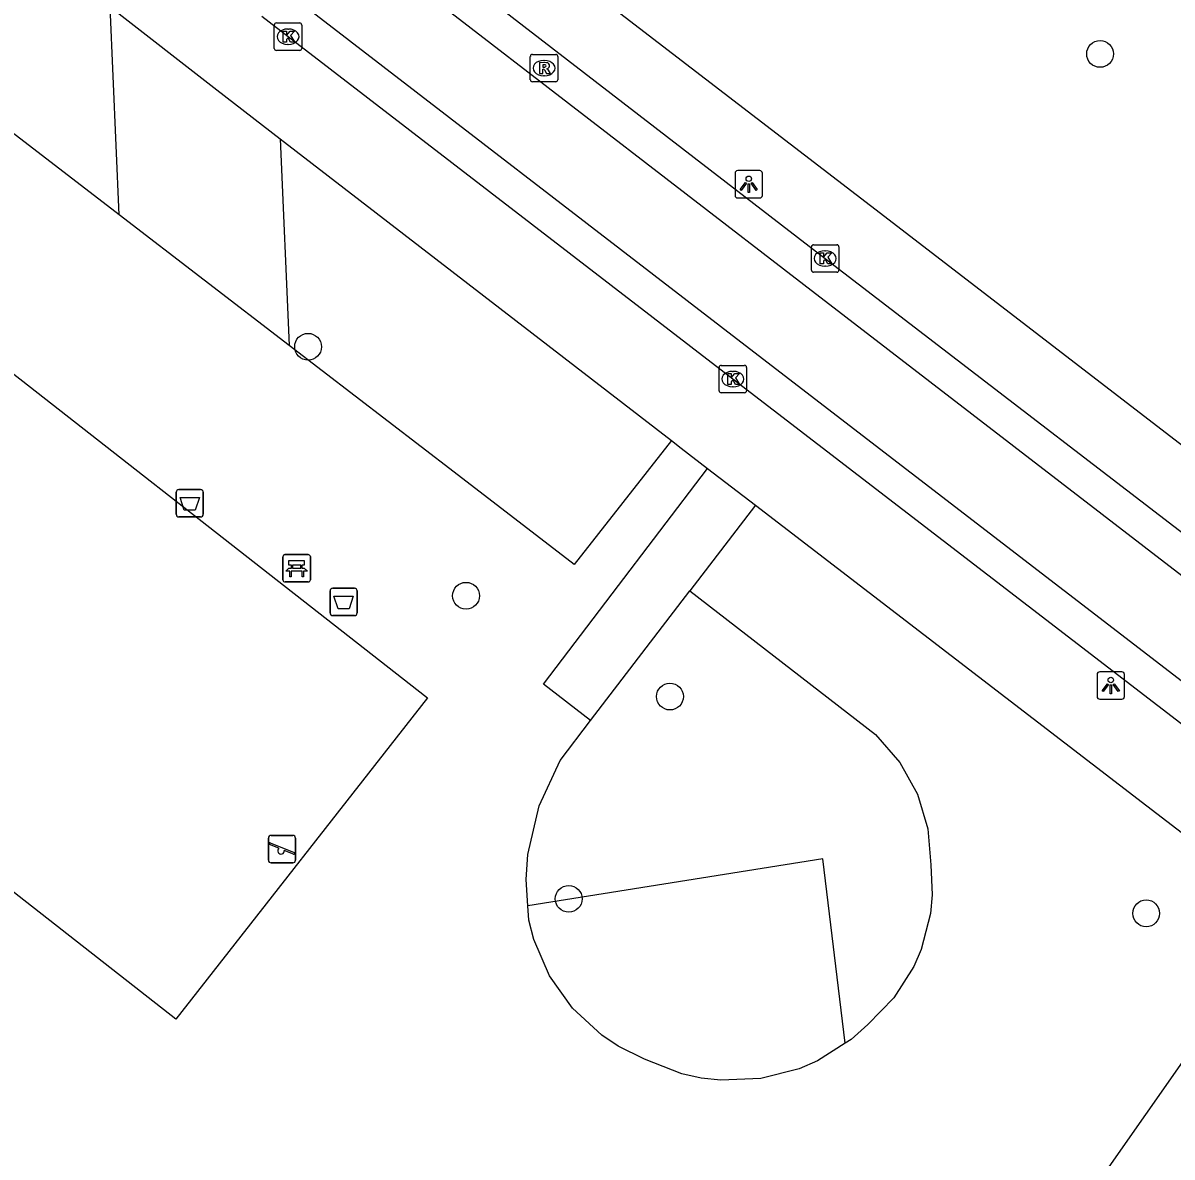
# Model space of a CAD drawing. Extents: x 161928 to 163055, y 386475 to 387428.
# Drawn here: x 162442.33 to 162484.23, y 386655.48 to 386696.83 of the extents above; entities that cross this region are included whole.
import ezdxf

# ---------------------------------------------------------------- set-up
doc = ezdxf.new("R2010")
doc.units = 0
for name, color, linetype in [('IMGEO_Afvalbak', 7, 'Continuous'), ('IMGEO_Bank', 7, 'Continuous'), ('IMGEO_Boom', 7, 'Continuous'), ('IMGEO_Groenvoorziening', 7, 'Continuous'), ('IMGEO_Kolk', 7, 'Continuous'), ('IMGEO_Lichtpunt', 7, 'Continuous'), ('IMGEO_Rijbaan_lokaal_gesloten', 7, 'Continuous'), ('IMGEO_Rioolput', 7, 'Continuous'), ('IMGEO_Speelvoorziening', 7, 'Continuous'), ('IMGEO_Voetpad_halfverhard', 7, 'Continuous'), ('IMGEO_Voetpad_open', 7, 'Continuous')]:
    doc.layers.add(name, color=color, linetype=linetype)

msp = doc.modelspace()

# ---------------------------------------------------------------- linework, layer by layer
at = {"layer": 'IMGEO_Afvalbak'}
for p, q in [((162447.915, 386678.918), (162447.915, 386679.718)), ((162447.915, 386679.718), (162447.915, 386678.918)), ((162448.015, 386679.818), (162448.805, 386679.818)), ((162448.805, 386679.818), (162448.015, 386679.818)), ((162448.905, 386679.718), (162448.905, 386678.918)), ((162448.905, 386678.918), (162448.905, 386679.718)), ((162448.805, 386678.818), (162448.015, 386678.818)), ((162448.015, 386678.818), (162448.805, 386678.818)), ((162453.528, 386675.321), (162453.528, 386676.121)), ((162453.528, 386676.121), (162453.528, 386675.321)), ((162453.628, 386676.221), (162454.418, 386676.221)), ((162454.418, 386676.221), (162453.628, 386676.221)), ((162454.518, 386676.121), (162454.518, 386675.321)), ((162454.518, 386675.321), (162454.518, 386676.121)), ((162454.418, 386675.221), (162453.628, 386675.221)), ((162453.628, 386675.221), (162454.418, 386675.221))]:
    msp.add_line(p, q, dxfattribs=at)
for points in [[(162448.058, 386679.532), (162448.762, 386679.532), (162448.613, 386679.062), (162448.207, 386679.062), (162448.058, 386679.532)], [(162453.671, 386675.935), (162454.375, 386675.935), (162454.226, 386675.465), (162453.82, 386675.465), (162453.671, 386675.935)]]:
    msp.add_lwpolyline(points, dxfattribs=at)
for centre, start, end in [((162448.015, 386679.718), 90, 180), ((162448.015, 386679.718), 90, 180), ((162448.805, 386679.718), 0, 90), ((162448.805, 386679.718), 360, 90), ((162448.015, 386678.918), 180, 270), ((162448.015, 386678.918), 180, 270), ((162448.805, 386678.918), 270, 0), ((162448.805, 386678.918), 270, 0), ((162453.628, 386676.121), 90, 180), ((162453.628, 386676.121), 90, 180), ((162454.418, 386676.121), 0, 90), ((162454.418, 386676.121), 360, 90), ((162453.628, 386675.321), 180, 270), ((162453.628, 386675.321), 180, 270), ((162454.418, 386675.321), 270, 0), ((162454.418, 386675.321), 270, 0)]:
    msp.add_arc(centre, 0.1, start, end, dxfattribs=at)
at = {"layer": 'IMGEO_Bank'}
for p, q in [((162451.809, 386676.523), (162451.809, 386677.364)), ((162451.809, 386677.364), (162451.809, 386676.523)), ((162451.884, 386677.448), (162452.725, 386677.448)), ((162452.725, 386677.448), (162451.884, 386677.448)), ((162452.809, 386677.373), (162452.809, 386676.532)), ((162452.809, 386676.532), (162452.809, 386677.373)), ((162452.506, 386676.846), (162452.113, 386676.846)), ((162452.118, 386676.954), (162452.118, 386677.06)), ((162452.162, 386677.06), (162452.162, 386676.954)), ((162452.45, 386677.066), (162452.168, 386677.066)), ((162452.168, 386676.948), (162452.45, 386676.948)), ((162452.456, 386676.954), (162452.456, 386677.06)), ((162452.5, 386677.06), (162452.5, 386676.954)), ((162452.734, 386676.448), (162451.893, 386676.448)), ((162451.893, 386676.448), (162452.734, 386676.448))]:
    msp.add_line(p, q, dxfattribs=at)
for points in [[(162452.112, 386677.066), (162452.026, 386677.066), (162452.026, 386677.227), (162452.589, 386677.227), (162452.589, 386677.066), (162452.506, 386677.066)], [(162452.056, 386676.846), (162451.914, 386676.846), (162452.026, 386676.948), (162452.112, 386676.948)], [(162452.106, 386676.839), (162452.106, 386676.632), (162452.063, 386676.632), (162452.063, 386676.839)], [(162452.506, 386676.948), (162452.589, 386676.948), (162452.701, 386676.846), (162452.562, 386676.846)], [(162452.556, 386676.839), (162452.556, 386676.632), (162452.512, 386676.632), (162452.512, 386676.839)]]:
    msp.add_lwpolyline(points, dxfattribs=at)
for centre, radius, start, end in [((162451.887, 386677.37), 0.0779, 92.4484, 184.2845), ((162451.887, 386677.37), 0.0779, 92.4484, 184.2845), ((162452.731, 386677.37), 0.0779, 2.4484, 94.2845), ((162452.731, 386677.37), 0.0779, 2.4484, 94.2845), ((162452.056, 386676.839), 0.00671, 2.8957, 87.1043), ((162452.113, 386676.839), 0.00671, 92.8957, 177.1043), ((162452.111, 386677.059), 0.00671, 2.8957, 87.1043), ((162452.111, 386676.955), 0.00671, 272.8957, 357.1043), ((162452.168, 386677.059), 0.00671, 92.8957, 177.1043), ((162452.168, 386676.955), 0.00671, 182.8957, 267.1043), ((162452.45, 386677.059), 0.00671, 2.8957, 87.1043), ((162452.45, 386676.955), 0.00671, 272.8957, 357.1043), ((162452.507, 386677.059), 0.00671, 92.8957, 177.1043), ((162452.507, 386676.955), 0.00671, 182.8957, 267.1043), ((162452.505, 386676.839), 0.00671, 2.8957, 87.1043), ((162452.562, 386676.839), 0.00671, 92.8957, 177.1043), ((162451.887, 386676.526), 0.0779, 182.4484, 274.2845), ((162451.887, 386676.526), 0.0779, 182.4484, 274.2845), ((162452.731, 386676.526), 0.0779, 272.4484, 4.2845), ((162452.731, 386676.526), 0.0779, 272.4484, 4.2845)]:
    msp.add_arc(centre, radius, start, end, dxfattribs=at)
at = {"layer": 'IMGEO_Boom'}
for centre in [(162481.608, 386695.704), (162452.727, 386685.024), (162458.486, 386675.945), (162465.922, 386672.271), (162462.231, 386664.894), (162483.289, 386664.365)]:
    msp.add_circle(centre, 0.489, dxfattribs=at)
at = {"layer": 'IMGEO_Groenvoorziening'}
for points in [[(162445.842, 386689.832), (162445.506, 386697.418)], [(162445.842, 386689.832), (162437.546, 386696.206)], [(162451.714, 386692.613), (162452.036, 386685.073)], [(162452.036, 386685.073), (162445.842, 386689.832)], [(162447.909, 386660.505), (162428.17, 386675.945), (162437.336, 386687.665), (162457.076, 386672.225), (162447.909, 386660.505)], [(162465.983, 386681.602), (162462.434, 386677.084), (162458.052, 386680.451), (162452.036, 386685.073)], [(162466.652, 386676.124), (162473.423, 386670.882), (162474.31, 386669.861), (162474.944, 386668.708), (162475.325, 386667.449), (162475.435, 386666.138), (162475.483, 386665.036), (162475.419, 386664.36), (162475.082, 386663.048), (162474.813, 386662.425), (162474.087, 386661.28), (162473.139, 386660.312), (162472.532, 386659.769), (162472.318, 386659.633)], [(162460.741, 386664.638), (162460.676, 386665.602), (162460.74, 386666.512), (162461.151, 386668.287), (162461.923, 386669.938), (162463.02, 386671.392)], [(162472.318, 386659.633), (162471.501, 386666.351), (162460.741, 386664.638)], [(162472.318, 386659.633), (162471.306, 386658.991), (162470.639, 386658.701), (162469.233, 386658.339), (162467.782, 386658.278), (162467.059, 386658.361), (162466.35, 386658.519), (162464.999, 386659.053), (162464.039, 386659.525), (162463.435, 386659.926), (162462.37, 386660.907), (162461.531, 386662.088), (162460.956, 386663.417), (162460.776, 386664.119), (162460.741, 386664.638)]]:
    msp.add_lwpolyline(points, dxfattribs=at)
at = {"layer": 'IMGEO_Kolk'}
for p, q in [((162451.569, 386696.831), (162452.421, 386696.831)), ((162451.494, 386695.905), (162451.494, 386696.757)), ((162451.982, 386696.611), (162452.007, 386696.611)), ((162452.495, 386696.757), (162452.495, 386695.905)), ((162452.005, 386696.051), (162451.98, 386696.051)), ((162452.421, 386695.831), (162451.569, 386695.831)), ((162471.083, 386687.819), (162471.083, 386688.671)), ((162471.158, 386688.745), (162472.01, 386688.745)), ((162471.571, 386688.525), (162471.596, 386688.525)), ((162472.084, 386688.671), (162472.084, 386687.819)), ((162471.594, 386687.965), (162471.569, 386687.965)), ((162472.01, 386687.745), (162471.158, 386687.745)), ((162467.716, 386683.422), (162467.716, 386684.274)), ((162467.791, 386684.348), (162468.643, 386684.348)), ((162468.717, 386684.274), (162468.717, 386683.422)), ((162468.204, 386684.128), (162468.229, 386684.128)), ((162468.227, 386683.568), (162468.202, 386683.568)), ((162468.643, 386683.348), (162467.791, 386683.348))]:
    msp.add_line(p, q, dxfattribs=at)
for points in [[(162451.569, 386696.831), (162452.421, 386696.831)], [(162451.494, 386695.905), (162451.494, 386696.757)], [(162451.815, 386696.531), (162451.938, 386696.531), (162451.938, 386696.38), (162452.068, 386696.531), (162452.232, 386696.531), (162452.086, 386696.38), (162452.239, 386696.131), (162452.087, 386696.131), (162452.002, 386696.295), (162451.938, 386696.228), (162451.938, 386696.131), (162451.815, 386696.131), (162451.815, 386696.531)], [(162452.495, 386696.757), (162452.495, 386695.905)], [(162452.421, 386695.831), (162451.569, 386695.831)], [(162471.083, 386687.819), (162471.083, 386688.671)], [(162471.158, 386688.745), (162472.01, 386688.745)], [(162471.404, 386688.445), (162471.527, 386688.445), (162471.527, 386688.294), (162471.657, 386688.445), (162471.821, 386688.445), (162471.675, 386688.294), (162471.828, 386688.045), (162471.676, 386688.045), (162471.591, 386688.209), (162471.527, 386688.142), (162471.527, 386688.045), (162471.404, 386688.045), (162471.404, 386688.445)], [(162472.084, 386688.671), (162472.084, 386687.819)], [(162472.01, 386687.745), (162471.158, 386687.745)], [(162467.716, 386683.422), (162467.716, 386684.274)], [(162467.791, 386684.348), (162468.643, 386684.348)], [(162468.717, 386684.274), (162468.717, 386683.422)], [(162468.037, 386684.048), (162468.16, 386684.048), (162468.16, 386683.897), (162468.29, 386684.048), (162468.454, 386684.048), (162468.308, 386683.897), (162468.461, 386683.648), (162468.309, 386683.648), (162468.224, 386683.812), (162468.16, 386683.745), (162468.16, 386683.648), (162468.037, 386683.648), (162468.037, 386684.048)], [(162468.643, 386683.348), (162467.791, 386683.348)]]:
    msp.add_lwpolyline(points, dxfattribs=at)
for centre, start, end in [((162451.571, 386696.755), 91.552, 178.448), ((162451.571, 386696.755), 91.552, 178.448), ((162452.419, 386696.755), 1.552, 88.448), ((162452.419, 386696.755), 1.552, 88.448), ((162451.571, 386695.907), 181.552, 268.448), ((162451.571, 386695.907), 181.552, 268.448), ((162452.419, 386695.907), 271.552, 358.448), ((162452.419, 386695.907), 271.552, 358.448), ((162471.16, 386688.669), 91.552, 178.448), ((162471.16, 386688.669), 91.552, 178.448), ((162472.008, 386688.669), 1.552, 88.448), ((162472.008, 386688.669), 1.552, 88.448), ((162471.16, 386687.821), 181.552, 268.448), ((162471.16, 386687.821), 181.552, 268.448), ((162472.008, 386687.821), 271.552, 358.448), ((162472.008, 386687.821), 271.552, 358.448), ((162467.793, 386684.272), 91.552, 178.448), ((162467.793, 386684.272), 91.552, 178.448), ((162468.641, 386684.272), 1.552, 88.448), ((162468.641, 386684.272), 1.552, 88.448), ((162467.793, 386683.424), 181.552, 268.448), ((162467.793, 386683.424), 181.552, 268.448), ((162468.641, 386683.424), 271.552, 358.448), ((162468.641, 386683.424), 271.552, 358.448)]:
    msp.add_arc(centre, 0.0765, start, end, dxfattribs=at)
for centre, major_axis, ratio, start_param, end_param in [((162451.981, 386696.331), (-0.387, 0.002), 0.722429, 4.712389, 7.853982), ((162452.006, 386696.331), (-0.39, 0.002), 0.717154, 1.570796, 4.712389), ((162471.57, 386688.245), (-0.387, 0.002), 0.722429, 4.712389, 7.853982), ((162471.595, 386688.245), (-0.39, 0.002), 0.717154, 1.570796, 4.712389), ((162468.203, 386683.848), (-0.387, 0.002), 0.722429, 4.712389, 7.853982), ((162468.228, 386683.848), (-0.39, 0.002), 0.717154, 1.570796, 4.712389)]:
    msp.add_ellipse(centre, major_axis=major_axis, ratio=ratio, start_param=start_param, end_param=end_param, dxfattribs=at)
at = {"layer": 'IMGEO_Lichtpunt'}
for p, q in [((162468.298, 386691.353), (162468.298, 386690.546)), ((162468.298, 386691.353), (162468.298, 386690.546)), ((162469.2, 386691.448), (162468.392, 386691.448)), ((162469.2, 386691.448), (162468.392, 386691.448)), ((162469.294, 386690.546), (162469.294, 386691.353)), ((162469.294, 386690.546), (162469.294, 386691.353)), ((162468.392, 386690.452), (162469.2, 386690.452)), ((162468.392, 386690.452), (162469.2, 386690.452)), ((162481.5, 386673.076), (162481.5, 386672.269)), ((162481.5, 386673.076), (162481.5, 386672.269)), ((162482.402, 386673.171), (162481.594, 386673.171)), ((162482.402, 386673.171), (162481.594, 386673.171)), ((162482.496, 386672.269), (162482.496, 386673.076)), ((162482.496, 386672.269), (162482.496, 386673.076)), ((162481.594, 386672.175), (162482.402, 386672.175)), ((162481.594, 386672.175), (162482.402, 386672.175))]:
    msp.add_line(p, q, dxfattribs=at)
for points in [[(162468.672, 386691.017), (162468.711, 386690.989), (162468.523, 386690.727), (162468.485, 386690.754), (162468.672, 386691.017)], [(162468.774, 386690.969), (162468.821, 386690.969), (162468.821, 386690.647), (162468.774, 386690.647), (162468.774, 386690.969)], [(162468.884, 386690.989), (162468.922, 386691.016), (162469.109, 386690.754), (162469.07, 386690.726), (162468.884, 386690.989)], [(162481.874, 386672.74), (162481.913, 386672.712), (162481.725, 386672.45), (162481.687, 386672.477), (162481.874, 386672.74)], [(162481.976, 386672.692), (162482.023, 386672.692), (162482.023, 386672.37), (162481.976, 386672.37), (162481.976, 386672.692)], [(162482.086, 386672.712), (162482.124, 386672.739), (162482.311, 386672.477), (162482.272, 386672.449), (162482.086, 386672.712)]]:
    msp.add_lwpolyline(points, dxfattribs=at)
for centre in [(162468.797, 386691.151), (162481.999, 386672.874)]:
    msp.add_circle(centre, 0.0994, dxfattribs=at)
for centre, start, end in [((162468.392, 386691.353), 90, 180), ((162468.392, 386691.353), 90, 180), ((162469.2, 386691.353), 0, 90), ((162469.2, 386691.353), 0, 90), ((162468.392, 386690.546), 180, 270), ((162468.392, 386690.546), 180, 270), ((162469.2, 386690.546), 270, 0), ((162469.2, 386690.546), 270, 360), ((162481.594, 386673.076), 90, 180), ((162481.594, 386673.076), 90, 180), ((162482.402, 386673.076), 0, 90), ((162482.402, 386673.076), 0, 90), ((162481.594, 386672.269), 180, 270), ((162481.594, 386672.269), 180, 270), ((162482.402, 386672.269), 270, 0), ((162482.402, 386672.269), 270, 360)]:
    msp.add_arc(centre, 0.0946, start, end, dxfattribs=at)
at = {"layer": 'IMGEO_Rijbaan_lokaal_gesloten'}
for points in [[(162454.403, 386701.48), (162455.391, 386700.737), (162471.584, 386688.245), (162488.589, 386675.192), (162494.42, 386670.667), (162495.364, 386669.966), (162499.721, 386666.625)], [(162497.35, 386666.837), (162492.631, 386670.499), (162487.813, 386674.196), (162470.8, 386687.286), (162453.639, 386700.515)], [(162451.8, 386698.073), (162468.987, 386684.846), (162486.035, 386671.722), (162492.041, 386667.102)], [(162491.966, 386665.581), (162491.038, 386666.283), (162485.185, 386670.804), (162468.217, 386683.848), (162451.995, 386696.331), (162451.035, 386697.064)]]:
    msp.add_lwpolyline(points, dxfattribs=at)
at = {"layer": 'IMGEO_Rioolput'}
for p, q in [((162460.831, 386694.76), (162460.831, 386695.612)), ((162460.906, 386695.686), (162461.758, 386695.686)), ((162461.832, 386695.612), (162461.832, 386694.76)), ((162461.319, 386695.466), (162461.344, 386695.466)), ((162461.758, 386694.686), (162460.906, 386694.686)), ((162461.342, 386694.906), (162461.317, 386694.906))]:
    msp.add_line(p, q, dxfattribs=at)
for points in [[(162460.831, 386694.76), (162460.831, 386695.612)], [(162460.906, 386695.686), (162461.758, 386695.686)], [(162461.832, 386695.612), (162461.832, 386694.76)], [(162461.42, 386695.384), (162461.168, 386695.386), (162461.168, 386694.986)], [(162461.168, 386694.986), (162461.292, 386694.986), (162461.292, 386695.148), (162461.303, 386695.148)], [(162461.346, 386695.305), (162461.292, 386695.305), (162461.292, 386695.224)], [(162461.292, 386695.224), (162461.344, 386695.224)], [(162461.35, 386695.119), (162461.421, 386694.986), (162461.561, 386694.986), (162461.496, 386695.112)], [(162461.758, 386694.686), (162460.906, 386694.686)]]:
    msp.add_lwpolyline(points, dxfattribs=at)
for centre, radius, start, end in [((162460.908, 386695.61), 0.0765, 91.552, 178.448), ((162460.908, 386695.61), 0.0765, 91.552, 178.448), ((162461.756, 386695.61), 0.0765, 1.552, 88.448), ((162461.756, 386695.61), 0.0765, 1.552, 88.448), ((162461.302, 386695.095), 0.0533, 26.0293, 88.6989), ((162461.328, 386695.413), 0.19, 274.7715, 282.9687), ((162461.352, 386695.209), 0.0964, 77.0061, 93.1865), ((162461.366, 386695.266), 0.0378, 276.6634, 79.6772), ((162461.419, 386695.274), 0.109, 350.3612, 89.416), ((162461.417, 386695.274), 0.112, 277.5842, 350.9817), ((162461.401, 386695.059), 0.108, 29.5134, 73.7905), ((162460.908, 386694.762), 0.0765, 181.552, 268.448), ((162460.908, 386694.762), 0.0765, 181.552, 268.448), ((162461.756, 386694.762), 0.0765, 271.552, 358.448), ((162461.756, 386694.762), 0.0765, 271.552, 358.448)]:
    msp.add_arc(centre, radius, start, end, dxfattribs=at)
for centre, major_axis, ratio, start_param, end_param in [((162461.318, 386695.186), (-0.387, 0.002), 0.722429, 4.712389, 7.853982), ((162461.343, 386695.186), (-0.39, 0.002), 0.717154, 1.570796, 4.712389)]:
    msp.add_ellipse(centre, major_axis=major_axis, ratio=ratio, start_param=start_param, end_param=end_param, dxfattribs=at)
at = {"layer": 'IMGEO_Speelvoorziening'}
for p, q in [((162451.278, 386666.308), (162451.278, 386667.108)), ((162451.278, 386667.108), (162451.278, 386666.308)), ((162451.378, 386667.208), (162452.168, 386667.208)), ((162452.168, 386667.208), (162451.378, 386667.208)), ((162452.268, 386667.108), (162452.268, 386666.308)), ((162452.268, 386666.308), (162452.268, 386667.108)), ((162451.661, 386666.736), (162451.322, 386666.873)), ((162451.347, 386666.933), (162452.223, 386666.58)), ((162452.199, 386666.52), (162451.859, 386666.657)), ((162452.168, 386666.208), (162451.378, 386666.208)), ((162451.378, 386666.208), (162452.168, 386666.208))]:
    msp.add_line(p, q, dxfattribs=at)
for centre, radius, start, end in [((162451.378, 386667.108), 0.1, 90, 180), ((162451.378, 386667.108), 0.1, 90, 180), ((162452.168, 386667.108), 0.1, 0, 90), ((162452.168, 386667.108), 0.1, 360, 90), ((162451.335, 386666.903), 0.0327, 68.078, 248.078), ((162451.74, 386666.646), 0.12, 130.9928, 5.1632), ((162451.378, 386666.308), 0.1, 180, 270), ((162451.378, 386666.308), 0.1, 180, 270), ((162452.168, 386666.308), 0.1, 270, 0), ((162452.168, 386666.308), 0.1, 270, 0), ((162452.211, 386666.55), 0.0327, 248.078, 68.078)]:
    msp.add_arc(centre, radius, start, end, dxfattribs=at)
at = {"layer": 'IMGEO_Voetpad_halfverhard'}
for points in [[(162463.02, 386671.392), (162461.307, 386672.722), (162463.818, 386676.02), (162467.297, 386680.59)], [(162469.048, 386679.245), (162466.652, 386676.124)], [(162463.02, 386671.392), (162466.652, 386676.124)], [(162464.925, 386631.316), (162465.604, 386631.858), (162467.845, 386635.008), (162488.421, 386664.371)]]:
    msp.add_lwpolyline(points, dxfattribs=at)
at = {"layer": 'IMGEO_Voetpad_open'}
for points in [[(162500.303, 386669.375), (162490.194, 386677.12), (162473.241, 386690.166), (162455.865, 386703.513), (162451.273, 386707.066), (162431.337, 386722.501), (162434.038, 386725.649)], [(162445.506, 386697.418), (162449.401, 386694.398), (162451.714, 386692.613)], [(162451.714, 386692.613), (162465.983, 386681.602)], [(162465.983, 386681.602), (162466.334, 386681.331), (162467.297, 386680.59)], [(162467.297, 386680.59), (162469.048, 386679.245)], [(162469.048, 386679.245), (162483.311, 386668.283), (162488.421, 386664.371)]]:
    msp.add_lwpolyline(points, dxfattribs=at)

doc.saveas('drawing.dxf')
